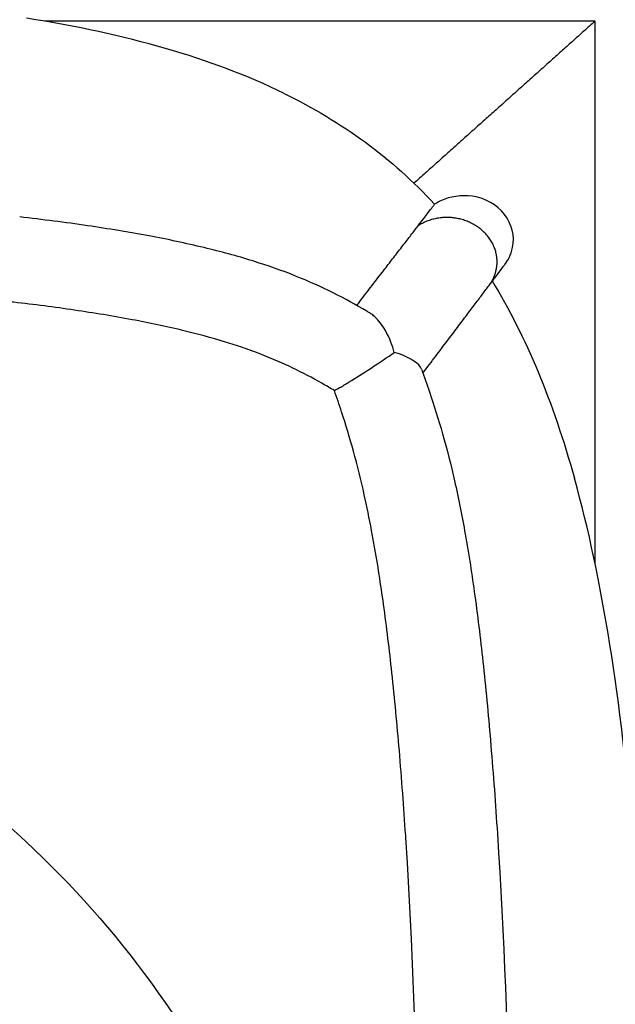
# Model space of a CAD drawing. Header units: millimetres. Extents: x -31695 to -19845, y -5614 to 7253.
# Tile 324 of 432: x -27618 to -27590, y 5368 to 5413. Entities that reach past the tile are written whole.
import ezdxf

# ---------------------------------------------------------------- set-up
doc = ezdxf.new("R2010")
doc.units = ezdxf.units.MM
doc.layers.add('2d', color=7, linetype='Continuous', true_color=0x000000)

msp = doc.modelspace()

# ---------------------------------------------------------------- linework, layer by layer
at = {"layer": '2d', "linetype": 'Continuous', "lineweight": -3}
for points, degree in [([(-27605.408, 5409.464), (-27608.741, 5411.099), (-27612.667, 5412.19), (-27617.23, 5412.917)], 3), ([(-27591.126, 5412.781), (-27603.768, 5412.781), (-27616.409, 5412.781)], 2), ([(-27591.126, 5412.781), (-27595.283, 5409.058), (-27599.439, 5405.336)], 2), ([(-27591.126, 5387.872), (-27591.126, 5400.326), (-27591.126, 5412.781)], 2), ([(-27605.408, 5409.464), (-27602.729, 5408.149), (-27600.432, 5406.482), (-27598.496, 5404.369)], 3), ([(-27596.746, 5404.739), (-27597.305, 5404.8), (-27597.777, 5404.728), (-27598.178, 5404.545)], 3), ([(-27599.253, 5403.375), (-27599.256, 5403.371), (-27599.259, 5403.367), (-27599.261, 5403.364)], 3), ([(-27595.264, 5401.604), (-27595.264, 5401.604), (-27595.264, 5401.604), (-27595.264, 5401.604)], 3), ([(-27595.855, 5400.849), (-27594.289, 5398.301), (-27593.051, 5395.288), (-27592.072, 5391.783)], 3), ([(-27601.459, 5399.369), (-27601.465, 5399.372), (-27601.471, 5399.376), (-27601.477, 5399.38)], 3), ([(-27599.139, 5396.465), (-27599.139, 5396.465), (-27599.139, 5396.465), (-27599.139, 5396.465)], 3), ([(-27589.38, 5375.123), (-27589.927, 5381.59), (-27590.77, 5387.122), (-27592.072, 5391.783)], 3)]:
    msp.add_open_spline(points, degree=degree, dxfattribs=at)
for points, knots in [([(-27598.178, 5404.545), (-27598.269, 5404.504), (-27598.357, 5404.457), (-27598.441, 5404.404), (-27598.459, 5404.393), (-27598.477, 5404.381), (-27598.496, 5404.369)], [62.6843954, 62.6843954, 62.6843954, 62.6843954, 62.958618, 62.958618, 62.958618, 62.9629214, 62.9629214, 62.9629214, 62.9629214]), ([(-27595.264, 5401.604), (-27595.161, 5401.751), (-27595.114, 5401.829), (-27594.998, 5402.062), (-27594.943, 5402.222), (-27594.91, 5402.386), (-27594.805, 5402.916), (-27594.939, 5403.461), (-27595.284, 5403.903), (-27595.627, 5404.343), (-27596.151, 5404.645), (-27596.746, 5404.739)], [12.772005, 12.772005, 12.772005, 12.772005, 12.805755, 12.805755, 12.869609, 12.869609, 12.869609, 14.486449, 14.486449, 14.486449, 16.09504, 16.09504, 16.09504, 16.09504]), ([(-27599.261, 5403.364), (-27599.046, 5403.643), (-27598.912, 5403.82), (-27598.812, 5403.951), (-27598.703, 5404.094), (-27598.633, 5404.186), (-27598.587, 5404.247), (-27598.541, 5404.309), (-27598.518, 5404.339), (-27598.496, 5404.369)], [0, 0, 0, 0, 3.830314, 3.830314, 3.830314, 8.011053, 8.011053, 8.011053, 12.307321, 12.307321, 12.307321, 12.307321]), ([(-27601.477, 5399.38), (-27601.519, 5399.405), (-27601.561, 5399.43), (-27601.602, 5399.455), (-27602.103, 5399.751), (-27602.619, 5400.035), (-27603.147, 5400.298), (-27603.707, 5400.577), (-27604.285, 5400.836), (-27604.873, 5401.071), (-27605.514, 5401.327), (-27606.172, 5401.558), (-27606.838, 5401.765), (-27607.576, 5401.995), (-27608.322, 5402.195), (-27609.079, 5402.377), (-27609.916, 5402.579), (-27610.756, 5402.755), (-27611.606, 5402.915), (-27612.542, 5403.09), (-27613.481, 5403.244), (-27614.426, 5403.383), (-27615.463, 5403.535), (-27616.502, 5403.667), (-27617.545, 5403.786)], [1.453332, 1.453332, 1.453332, 1.453332, 1.590387, 1.590387, 1.590387, 3.232769, 3.232769, 3.232769, 4.976331, 4.976331, 4.976331, 6.874157, 6.874157, 6.874157, 8.97173, 8.97173, 8.97173, 11.288817, 11.288817, 11.288817, 13.841584, 13.841584, 13.841584, 16.641567, 16.641567, 16.641567, 16.641567]), ([(-27602.064, 5399.722), (-27602.016, 5399.785), (-27601.968, 5399.847), (-27601.921, 5399.909), (-27601.728, 5400.162), (-27601.541, 5400.406), (-27601.362, 5400.64), (-27601.18, 5400.876), (-27601.008, 5401.1), (-27600.844, 5401.312), (-27600.821, 5401.342), (-27600.798, 5401.372), (-27600.775, 5401.401), (-27600.632, 5401.586), (-27600.498, 5401.76), (-27600.371, 5401.923), (-27600.219, 5402.12), (-27600.078, 5402.302), (-27599.949, 5402.47), (-27599.813, 5402.645), (-27599.69, 5402.804), (-27599.578, 5402.95), (-27599.461, 5403.102), (-27599.356, 5403.24), (-27599.261, 5403.364)], [2.177823, 2.177823, 2.177823, 2.177823, 2.471136, 2.471136, 2.471136, 3.667482, 3.667482, 3.667482, 4.874748, 4.874748, 4.874748, 5.046703, 5.046703, 5.046703, 6.116848, 6.116848, 6.116848, 7.404429, 7.404429, 7.404429, 8.746037, 8.746037, 8.746037, 10.149562, 10.149562, 10.149562, 10.149562]), ([(-27961.726, 5401.342), (-27942.916, 5401.358), (-27843.655, 5401.379), (-27693.225, 5401.63), (-27634.334, 5389.138), (-27606.736, 5369.277), (-27596.646, 5328.896), (-27590.589, 5290.031), (-27592.272, 5238.508), (-27605.056, 5193.314), (-27613.467, 5175.838), (-27650.811, 5152.639), (-27700.13, 5149.468), (-27776.527, 5146.911), (-27793.502, 5146.4)], [234.135396, 234.135396, 234.135396, 234.135396, 253.862352, 338.483137, 423.103921, 507.724705, 592.345489, 676.966273, 761.587057, 846.207841, 930.828625, 1015.44941, 1100.070194, 1121.670175, 1121.670175, 1121.670175, 1121.670175]), ([(-27595.994, 5400.636), (-27595.807, 5400.884), (-27595.672, 5401.063), (-27595.572, 5401.196), (-27595.466, 5401.335), (-27595.4, 5401.424), (-27595.355, 5401.483), (-27595.309, 5401.545), (-27595.286, 5401.574), (-27595.264, 5401.604)], [0, 0, 0, 0, 4.008399, 4.008399, 4.008399, 8.213367, 8.213367, 8.213367, 12.57658, 12.57658, 12.57658, 12.57658]), ([(-27599.026, 5396.615), (-27598.821, 5396.887), (-27598.629, 5397.142), (-27598.443, 5397.388), (-27598.262, 5397.628), (-27598.087, 5397.86), (-27597.92, 5398.082), (-27597.753, 5398.303), (-27597.594, 5398.513), (-27597.445, 5398.711), (-27597.292, 5398.914), (-27597.149, 5399.104), (-27597.016, 5399.281), (-27596.877, 5399.465), (-27596.749, 5399.635), (-27596.631, 5399.792), (-27596.507, 5399.956), (-27596.394, 5400.106), (-27596.29, 5400.243), (-27596.181, 5400.388), (-27596.083, 5400.518), (-27595.994, 5400.636)], [1.216219, 1.216219, 1.216219, 1.216219, 2.396889, 2.396889, 2.396889, 3.549951, 3.549951, 3.549951, 4.705757, 4.705757, 4.705757, 5.894044, 5.894044, 5.894044, 7.129604, 7.129604, 7.129604, 8.422363, 8.422363, 8.422363, 9.780968, 9.780968, 9.780968, 9.780968]), ([(-27603.097, 5395.809), (-27603.289, 5395.924), (-27603.482, 5396.038), (-27603.678, 5396.149), (-27604.108, 5396.394), (-27604.546, 5396.625), (-27604.997, 5396.841), (-27605.467, 5397.067), (-27605.946, 5397.275), (-27606.437, 5397.466), (-27606.718, 5397.576), (-27607.003, 5397.68), (-27607.29, 5397.778), (-27607.557, 5397.87), (-27607.826, 5397.957), (-27608.097, 5398.041), (-27608.745, 5398.239), (-27609.407, 5398.416), (-27610.071, 5398.575), (-27610.834, 5398.757), (-27611.608, 5398.919), (-27612.382, 5399.065), (-27613.257, 5399.229), (-27614.143, 5399.375), (-27615.027, 5399.505), (-27615.952, 5399.641), (-27616.884, 5399.761), (-27617.816, 5399.869), (-27617.878, 5399.876), (-27617.94, 5399.883), (-27618.002, 5399.891)], [0.784169, 0.784169, 0.784169, 0.784169, 1.415445, 1.415445, 1.415445, 2.80148, 2.80148, 2.80148, 4.245733, 4.245733, 4.245733, 5.074767, 5.074767, 5.074767, 5.846089, 5.846089, 5.846089, 7.69393, 7.69393, 7.69393, 9.814899, 9.814899, 9.814899, 12.210899, 12.210899, 12.210899, 14.716123, 14.716123, 14.716123, 14.883219, 14.883219, 14.883219, 14.883219]), ([(-27601.062, 5399.017), (-27601.136, 5399.104), (-27601.214, 5399.182), (-27601.296, 5399.25), (-27601.349, 5399.294), (-27601.403, 5399.334), (-27601.459, 5399.369)], [0, 0, 0, 0, 0.4090903, 0.4090903, 0.4090903, 0.6740737, 0.6740737, 0.6740737, 0.6740737]), ([(-27600.347, 5397.566), (-27600.39, 5397.724), (-27600.44, 5397.879), (-27600.497, 5398.027), (-27600.642, 5398.404), (-27600.833, 5398.75), (-27601.062, 5399.017)], [0, 0, 0, 0, 0.493865, 0.493865, 0.493865, 1.759594, 1.759594, 1.759594, 1.759594]), ([(-27603.097, 5395.809), (-27603.026, 5395.847), (-27602.944, 5395.892), (-27602.854, 5395.944), (-27602.722, 5396.02), (-27602.574, 5396.108), (-27602.414, 5396.205), (-27602.121, 5396.384), (-27601.799, 5396.589), (-27601.409, 5396.844), (-27601.018, 5397.1), (-27600.649, 5397.351), (-27600.347, 5397.566)], [0.205072, 0.205072, 0.205072, 0.205072, 0.595041, 0.595041, 0.595041, 1.16583, 1.16583, 1.16583, 2.296572, 2.296572, 2.296572, 3.593116, 3.593116, 3.593116, 3.593116]), ([(-27599.09, 5396.793), (-27599.214, 5397.063), (-27599.561, 5397.291), (-27600.118, 5397.494), (-27600.191, 5397.519), (-27600.268, 5397.543), (-27600.347, 5397.566)], [0, 0, 0, 0, 1.824892, 1.824892, 1.824892, 2.079565, 2.079565, 2.079565, 2.079565]), ([(-27599.09, 5396.793), (-27598.966, 5396.449), (-27598.622, 5395.469), (-27598.09, 5393.762), (-27597.535, 5391.573), (-27597.043, 5389.088), (-27596.61, 5386.248), (-27596.224, 5383.012), (-27595.884, 5379.37), (-27594.325, 5357.924), (-27595.254, 5337.815), (-27595.411, 5319.114)], [0.798558, 0.798558, 0.798558, 0.798558, 1.843415, 3.755689, 5.844603, 8.2204, 10.9765, 14.134749, 17.697972, 21.668126, 77.177233, 77.177233, 77.177233, 77.177233]), ([(-27599.28, 5338.137), (-27599.239, 5350.441), (-27599.007, 5362.928), (-27599.819, 5375.339), (-27599.821, 5375.372), (-27599.906, 5376.67), (-27600.003, 5377.974), (-27600.112, 5379.27), (-27600.212, 5380.46), (-27600.325, 5381.657), (-27600.453, 5382.844), (-27600.567, 5383.892), (-27600.694, 5384.948), (-27600.838, 5385.992), (-27600.963, 5386.898), (-27601.103, 5387.811), (-27601.262, 5388.712), (-27601.302, 5388.937), (-27601.343, 5389.162), (-27601.386, 5389.387), (-27601.489, 5389.934), (-27601.601, 5390.48), (-27601.723, 5391.023), (-27601.873, 5391.695), (-27602.038, 5392.361), (-27602.221, 5393.025), (-27602.388, 5393.633), (-27602.57, 5394.235), (-27602.766, 5394.834), (-27602.872, 5395.161), (-27602.983, 5395.485), (-27603.097, 5395.809)], [-36.671384, -36.671384, -36.671384, -36.671384, 0, 0.098154, 0.098154, 0.098154, 3.950113, 3.950113, 3.950113, 7.488339, 7.488339, 7.488339, 10.614604, 10.614604, 10.614604, 13.328542, 13.328542, 13.328542, 14.004743, 14.004743, 14.004743, 15.651679, 15.651679, 15.651679, 17.684686, 17.684686, 17.684686, 19.546428, 19.546428, 19.546428, 20.560203, 20.560203, 20.560203, 20.560203])]:
    msp.add_open_spline(points, degree=3, knots=knots, dxfattribs=at)
msp.add_rational_spline([(-27597.508, 5403.729), (-27598.478, 5403.892), (-27599.253, 5403.375)], [1, 0.846672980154, 0.85387664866], degree=2, dxfattribs=at)
msp.add_rational_spline([(-27595.994, 5400.636), (-27595.732, 5400.984), (-27595.654, 5401.399), (-27595.29, 5403.357), (-27597.508, 5403.729)], [0.882916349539, 0.919128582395, 1, 0.707106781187, 1], degree=2, knots=[8.557346, 8.557346, 8.557346, 9.424778, 9.424778, 12.566371, 12.566371, 12.566371], dxfattribs=at)

doc.saveas('drawing.dxf')
